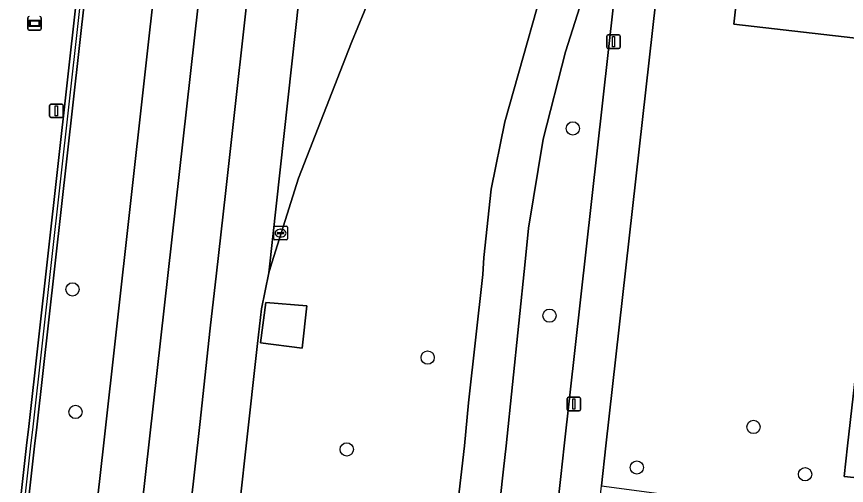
# Model space of a CAD drawing. Extents: x 162026 to 163502, y 387295 to 388169.
# Drawn here: x 162069.8 to 162130.9, y 387747.1 to 387781.6 of the extents above; entities that cross this region are included whole.
import ezdxf

# ---------------------------------------------------------------- set-up
doc = ezdxf.new("R2010")
doc.units = 0
for name, color, linetype in [('IMGEO_Berm_groen', 7, 'Continuous'), ('IMGEO_Boom', 7, 'Continuous'), ('IMGEO_Fietspad_gesloten', 7, 'Continuous'), ('IMGEO_Groenvoorziening', 7, 'Continuous'), ('IMGEO_Haag', 7, 'Continuous'), ('IMGEO_Hek', 7, 'Continuous'), ('IMGEO_Kolk', 7, 'Continuous'), ('IMGEO_Lichtmast', 7, 'Continuous'), ('IMGEO_Pand', 7, 'Continuous'), ('IMGEO_Reclamebord', 7, 'Continuous'), ('IMGEO_Rijbaan_lokaal_open', 7, 'Continuous'), ('IMGEO_Rijbaan_regionaal_gesloten', 7, 'Continuous'), ('IMGEO_Terreindeel_open', 7, 'Continuous'), ('IMGEO_Voetpad_open', 7, 'Continuous')]:
    doc.layers.add(name, color=color, linetype=linetype)

msp = doc.modelspace()

# ---------------------------------------------------------------- linework, layer by layer
at = {"layer": 'IMGEO_Berm_groen'}
for points in [[(162071.42, 387707.267), (162076.229, 387750), (162089.042, 387865.143), (162091.359, 387886.839), (162092.788, 387900.224), (162096.151, 387931.204), (162102.643, 387988.4), (162103.786, 388000), (162107.741, 388040.671)], [(162109.877, 387747.755), (162110.128, 387750), (162115.789, 387800.681), (162115.579, 387800.717), (162114.71, 387795.461), (162112.5, 387786.168), (162110.237, 387778.994), (162108.587, 387772.569), (162107.517, 387766.022), (162107.268, 387763.548), (162105.854, 387750), (162105.674, 387748.28), (162103.501, 387728.635), (162099.914, 387698.117), (162098.791, 387689.232), (162098.729, 387688.74)], [(162100.864, 387685.549), (162102.973, 387685.314), (162109.877, 387747.755)]]:
    msp.add_lwpolyline(points, dxfattribs=at)
msp.add_lwpolyline([(162070.558, 387750.033), (162070.715, 387751.433), (162082.73, 387858.959), (162085.888, 387887.498), (162092.582, 387948.213), (162098.331, 388000.033), (162100.436, 388019.009), (162101.034, 388018.962), (162098.927, 387999.967), (162093.178, 387948.147), (162086.483, 387887.426), (162083.326, 387858.893), (162071.311, 387751.367), (162071.154, 387749.967), (162064.775, 387692.973), (162048.017, 387543.217), (162038.634, 387465.803), (162038.336, 387465.839), (162038.038, 387465.875), (162047.421, 387543.289), (162064.177, 387693.016)], close=True, dxfattribs=at)
at = {"layer": 'IMGEO_Boom'}
for centre in [(162110.77, 387773.354), (162073.941, 387761.512), (162109.05, 387759.577), (162100.082, 387756.491), (162074.157, 387752.492), (162124.071, 387751.388), (162094.126, 387749.738), (162115.483, 387748.405), (162127.863, 387747.908)]:
    msp.add_circle(centre, 0.489, dxfattribs=at)
at = {"layer": 'IMGEO_Fietspad_gesloten'}
msp.add_lwpolyline([(162105.674, 387748.28), (162105.854, 387750), (162107.268, 387763.548), (162107.517, 387766.022), (162108.587, 387772.569), (162110.237, 387778.994), (162112.5, 387786.168), (162114.71, 387795.461), (162115.579, 387800.717), (162112.245, 387799.462), (162112.072, 387798.135), (162111.015, 387792.485), (162109.458, 387786.952), (162105.76, 387773.849), (162104.762, 387768.883), (162104.211, 387763.847), (162104.144, 387762.595), (162103.095, 387753.158), (162102.788, 387750), (162095.805, 387689.61), (162098.791, 387689.232), (162099.914, 387698.117), (162103.501, 387728.635)], close=True, dxfattribs=at)
at = {"layer": 'IMGEO_Groenvoorziening'}
for points in [[(162064.775, 387692.973), (162071.154, 387749.967), (162071.311, 387751.367), (162083.326, 387858.893), (162086.483, 387887.426), (162093.178, 387948.147), (162098.927, 387999.967), (162101.034, 388018.962), (162100.436, 388019.009), (162098.331, 388000.033), (162092.582, 387948.213), (162085.888, 387887.498), (162082.73, 387858.959), (162070.715, 387751.433), (162070.558, 387750.033), (162064.177, 387693.016), (162047.421, 387543.289), (162038.038, 387465.875), (162038.336, 387465.839), (162038.634, 387465.803), (162048.017, 387543.217)], [(162134.38, 387779.681), (162122.62, 387781.023), (162126.828, 387818.829), (162123.083, 387819.365), (162121.028, 387819.659), (162113.203, 387750), (162112.872, 387747.057), (162121.731, 387745.876), (162125.613, 387745.046), (162141.091, 387744.623), (162141.359, 387746.642), (162130.736, 387747.732), (162130.995, 387750)], [(162087.783, 387757.574), (162088.182, 387760.553), (162091.187, 387760.293), (162090.85, 387757.187)]]:
    msp.add_lwpolyline(points, close=True, dxfattribs=at)
for points in [[(162098.212, 387788.73), (162094.471, 387779.681), (162090.571, 387769.702), (162088.602, 387763.469), (162088.403, 387762.729), (162087.851, 387760.085), (162087.548, 387757.532), (162086.722, 387750), (162086.309, 387746.228)], [(162095.805, 387689.61), (162102.788, 387750), (162103.095, 387753.158), (162104.144, 387762.595), (162104.211, 387763.847), (162104.762, 387768.883), (162105.76, 387773.849), (162109.458, 387786.952)]]:
    msp.add_lwpolyline(points, dxfattribs=at)
at = {"layer": 'IMGEO_Haag'}
msp.add_lwpolyline([(162064.775, 387692.973), (162071.154, 387749.967), (162071.311, 387751.367), (162083.326, 387858.893), (162086.483, 387887.426), (162093.178, 387948.147), (162098.927, 387999.967), (162101.034, 388018.962), (162100.436, 388019.009), (162098.331, 388000.033), (162092.582, 387948.213), (162085.888, 387887.498), (162082.73, 387858.959), (162070.715, 387751.433), (162070.558, 387750.033), (162064.177, 387693.016), (162047.421, 387543.289), (162038.038, 387465.875), (162038.336, 387465.839), (162038.634, 387465.803), (162048.017, 387543.217)], close=True, dxfattribs=at)
at = {"layer": 'IMGEO_Hek'}
msp.add_lwpolyline([(162086.186, 387887.462), (162083.028, 387858.926), (162071.013, 387751.4), (162070.856, 387750), (162064.476, 387692.994)], dxfattribs=at)
at = {"layer": 'IMGEO_Kolk'}
for p, q in [((162088.755, 387765.225), (162088.755, 387766.077)), ((162088.83, 387766.151), (162089.682, 387766.151)), ((162089.756, 387766.077), (162089.756, 387765.225)), ((162089.014, 387765.645), (162089.014, 387765.657)), ((162089.452, 387765.608), (162089.054, 387765.608)), ((162089.057, 387765.694), (162089.455, 387765.694)), ((162089.243, 387765.931), (162089.268, 387765.931)), ((162089.498, 387765.657), (162089.498, 387765.645)), ((162089.682, 387765.151), (162088.83, 387765.151)), ((162089.266, 387765.371), (162089.241, 387765.371))]:
    msp.add_line(p, q, dxfattribs=at)
for points in [[(162088.755, 387765.225), (162088.755, 387766.077)], [(162088.83, 387766.151), (162089.682, 387766.151)], [(162089.756, 387766.077), (162089.756, 387765.225)], [(162089.682, 387765.151), (162088.83, 387765.151)]]:
    msp.add_lwpolyline(points, dxfattribs=at)
for centre, radius, start, end in [((162088.832, 387766.075), 0.0765, 91.55205, 178.44795), ((162088.832, 387766.075), 0.0765, 91.55205, 178.44795), ((162089.68, 387766.075), 0.0765, 1.55205, 88.44795), ((162089.68, 387766.075), 0.0765, 1.55205, 88.44795), ((162089.054, 387765.654), 0.0403, 85.87752, 175.75265), ((162089.051, 387765.644), 0.0366, 178.93798, 274.71019), ((162089.455, 387765.651), 0.043, 264.86636, 352.45326), ((162089.459, 387765.656), 0.0386, 1.73085, 96.63898), ((162088.832, 387765.227), 0.0765, 181.55205, 268.44795), ((162088.832, 387765.227), 0.0765, 181.55205, 268.44795), ((162089.68, 387765.227), 0.0765, 271.55205, 358.44795), ((162089.68, 387765.227), 0.0765, 271.55205, 358.44795)]:
    msp.add_arc(centre, radius, start, end, dxfattribs=at)
for centre, major_axis, ratio, start_param, end_param in [((162089.242, 387765.651), (-0.387, 0.002), 0.722429, 4.712389, 7.853982), ((162089.267, 387765.651), (-0.39, 0.002), 0.717154, 1.570796, 4.712389)]:
    msp.add_ellipse(centre, major_axis=major_axis, ratio=ratio, start_param=start_param, end_param=end_param, dxfattribs=at)
at = {"layer": 'IMGEO_Lichtmast'}
for p, q in [((162113.271, 387779.335), (162113.271, 387780.135)), ((162113.271, 387780.135), (162113.271, 387779.335)), ((162113.371, 387780.235), (162114.161, 387780.235)), ((162114.161, 387780.235), (162113.371, 387780.235)), ((162114.261, 387780.135), (162114.261, 387779.335)), ((162114.261, 387779.335), (162114.261, 387780.135)), ((162114.161, 387779.235), (162113.371, 387779.235)), ((162113.371, 387779.235), (162114.161, 387779.235)), ((162072.255, 387774.25), (162072.255, 387775.05)), ((162072.255, 387775.05), (162072.255, 387774.25)), ((162072.355, 387775.15), (162073.145, 387775.15)), ((162073.145, 387775.15), (162072.355, 387775.15)), ((162073.245, 387775.05), (162073.245, 387774.25)), ((162073.245, 387774.25), (162073.245, 387775.05)), ((162073.145, 387774.15), (162072.355, 387774.15)), ((162072.355, 387774.15), (162073.145, 387774.15)), ((162110.349, 387752.673), (162110.349, 387753.473)), ((162110.349, 387753.473), (162110.349, 387752.673)), ((162110.449, 387753.573), (162111.239, 387753.573)), ((162111.239, 387753.573), (162110.449, 387753.573)), ((162111.339, 387753.473), (162111.339, 387752.673)), ((162111.339, 387752.673), (162111.339, 387753.473)), ((162111.239, 387752.573), (162110.449, 387752.573)), ((162110.449, 387752.573), (162111.239, 387752.573))]:
    msp.add_line(p, q, dxfattribs=at)
for points in [[(162113.691, 387780.11), (162113.841, 387780.11), (162113.841, 387779.36), (162113.691, 387779.36), (162113.691, 387780.11)], [(162072.675, 387775.025), (162072.825, 387775.025), (162072.825, 387774.275), (162072.675, 387774.275), (162072.675, 387775.025)], [(162110.769, 387753.448), (162110.919, 387753.448), (162110.919, 387752.698), (162110.769, 387752.698), (162110.769, 387753.448)]]:
    msp.add_lwpolyline(points, dxfattribs=at)
for centre, start, end in [((162113.371, 387780.135), 90, 180), ((162113.371, 387780.135), 90, 180), ((162114.161, 387780.135), 0, 90), ((162114.161, 387780.135), 360, 90), ((162113.371, 387779.335), 180, 270), ((162113.371, 387779.335), 180, 270), ((162114.161, 387779.335), 270, 0), ((162114.161, 387779.335), 270, 0), ((162072.355, 387775.05), 90, 180), ((162072.355, 387775.05), 90, 180), ((162073.145, 387775.05), 0, 90), ((162073.145, 387775.05), 360, 90), ((162072.355, 387774.25), 180, 270), ((162072.355, 387774.25), 180, 270), ((162073.145, 387774.25), 270, 0), ((162073.145, 387774.25), 270, 0), ((162110.449, 387753.473), 90, 180), ((162110.449, 387753.473), 90, 180), ((162111.239, 387753.473), 0, 90), ((162111.239, 387753.473), 360, 90), ((162110.449, 387752.673), 180, 270), ((162110.449, 387752.673), 180, 270), ((162111.239, 387752.673), 270, 0), ((162111.239, 387752.673), 270, 0)]:
    msp.add_arc(centre, 0.1, start, end, dxfattribs=at)
at = {"layer": 'IMGEO_Pand'}
msp.add_lwpolyline([(162136.99, 387791.294), (162140.291, 387820.827), (162131.777, 387821.774), (162129.845, 387821.989), (162127.212, 387822.282), (162126.828, 387818.829), (162122.62, 387781.023), (162134.38, 387779.681), (162130.995, 387750), (162130.736, 387747.732), (162141.359, 387746.642), (162143.866, 387746.385), (162144.468, 387751.76), (162146.901, 387773.492), (162147.459, 387778.48), (162151.769, 387778.109), (162152.073, 387780.721), (162153.365, 387780.576), (162153.748, 387783.984), (162136.381, 387785.848)], close=True, dxfattribs=at)
at = {"layer": 'IMGEO_Reclamebord'}
for p, q in [((162070.654, 387780.682), (162070.654, 387781.482)), ((162070.654, 387781.482), (162070.654, 387780.682)), ((162071.644, 387781.482), (162071.644, 387780.682)), ((162071.644, 387780.682), (162071.644, 387781.482)), ((162071.544, 387780.582), (162070.754, 387780.582)), ((162070.754, 387780.582), (162071.544, 387780.582))]:
    msp.add_line(p, q, dxfattribs=at)
for points in [[(162070.755, 387781.314), (162071.543, 387781.314), (162071.543, 387780.85), (162070.755, 387780.85), (162070.755, 387781.314)], [(162070.82, 387781.249), (162070.82, 387780.915), (162071.478, 387780.915), (162071.478, 387781.249), (162070.82, 387781.249)]]:
    msp.add_lwpolyline(points, dxfattribs=at)
for centre, start, end in [((162070.754, 387781.482), 90, 180), ((162070.754, 387781.482), 90, 180), ((162071.544, 387781.482), 0, 90), ((162071.544, 387781.482), 360, 90), ((162070.754, 387780.682), 180, 270), ((162070.754, 387780.682), 180, 270), ((162071.544, 387780.682), 270, 0), ((162071.544, 387780.682), 270, 0)]:
    msp.add_arc(centre, 0.1, start, end, dxfattribs=at)
at = {"layer": 'IMGEO_Rijbaan_lokaal_open'}
msp.add_lwpolyline([(162092.023, 387795.751), (162088.403, 387762.729), (162088.602, 387763.469), (162090.571, 387769.702), (162094.471, 387779.681), (162098.212, 387788.73), (162102.56, 387792.44), (162104.572, 387794.346)], dxfattribs=at)
at = {"layer": 'IMGEO_Rijbaan_regionaal_gesloten'}
for points in [[(162073.014, 387691.729), (162079.611, 387750.509), (162087.297, 387818.939), (162094.856, 387886.497), (162103.819, 387966.184), (162106.505, 387990.085), (162109.282, 388016.74), (162112.335, 388048.541)], [(162112.335, 388048.541), (162109.282, 388016.74), (162106.505, 387990.085), (162103.819, 387966.184), (162094.856, 387886.497), (162087.297, 387818.939), (162079.611, 387750.509), (162073.014, 387691.729)], [(162107.741, 388040.671), (162103.786, 388000), (162102.643, 387988.4), (162096.151, 387931.204), (162092.788, 387900.224), (162091.359, 387886.839), (162089.042, 387865.143), (162076.229, 387750), (162071.42, 387707.267)], [(162080.868, 387729.662), (162083.319, 387751.567), (162084.078, 387758.661), (162084.544, 387762.714), (162085.201, 387768.576), (162087.295, 387787.326), (162088.603, 387799.212), (162089.98, 387811.145), (162091.504, 387825.016), (162093.057, 387838.959), (162094.387, 387850.878), (162095.488, 387860.805), (162096.931, 387873.862)], [(162096.931, 387873.862), (162095.488, 387860.805), (162094.387, 387850.878), (162093.057, 387838.959), (162091.504, 387825.016), (162089.98, 387811.145), (162088.603, 387799.212), (162087.295, 387787.326), (162085.201, 387768.576), (162084.544, 387762.714), (162084.078, 387758.661), (162083.319, 387751.567), (162080.868, 387729.662)], [(162086.309, 387746.228), (162086.722, 387750), (162087.548, 387757.532), (162087.851, 387760.085), (162088.403, 387762.729), (162092.023, 387795.751)]]:
    msp.add_lwpolyline(points, dxfattribs=at)
at = {"layer": 'IMGEO_Terreindeel_open'}
msp.add_lwpolyline([(162090.85, 387757.187), (162091.187, 387760.293), (162088.182, 387760.553), (162087.783, 387757.574)], close=True, dxfattribs=at)
at = {"layer": 'IMGEO_Voetpad_open'}
msp.add_lwpolyline([(162121.028, 387819.659), (162123.364, 387840.416), (162123.536, 387841.932), (162123.707, 387843.579), (162120.645, 387843.913), (162120.458, 387842.247), (162118.416, 387824.044), (162115.789, 387800.681), (162110.128, 387750), (162109.877, 387747.755), (162102.973, 387685.314), (162105.96, 387684.981), (162107.644, 387700.101), (162109.104, 387713.168), (162109.421, 387716.064), (162112.872, 387747.057), (162113.203, 387750)], close=True, dxfattribs=at)

doc.saveas('drawing.dxf')
